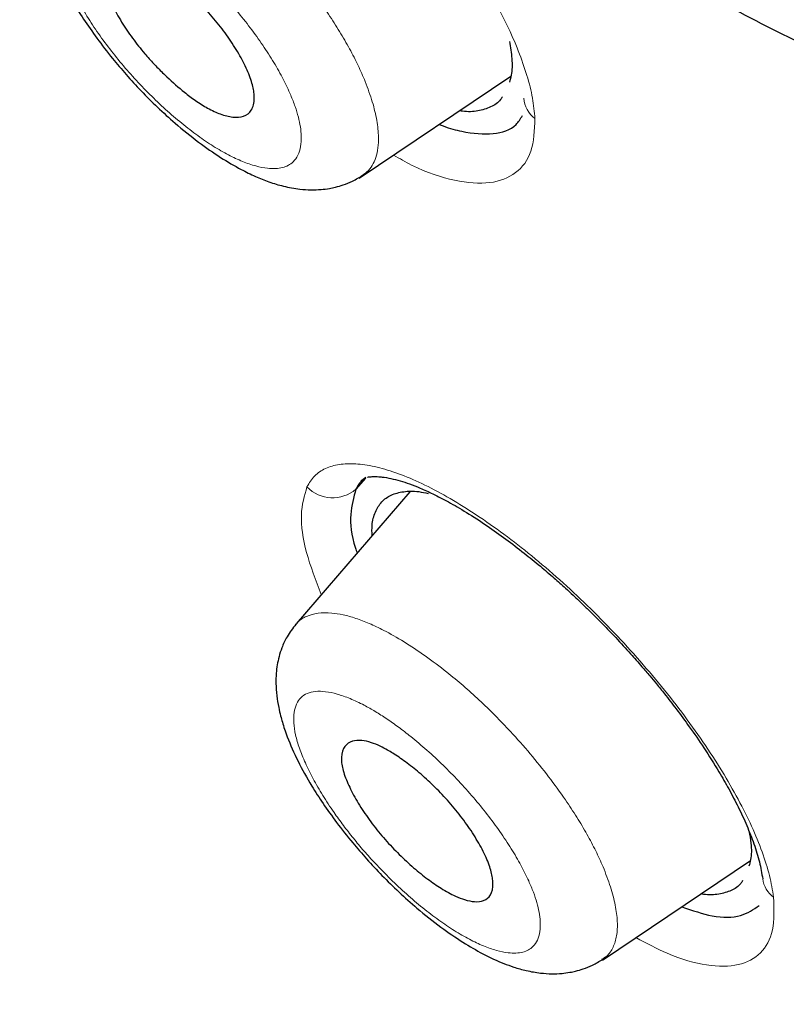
# Model space of a CAD drawing. Header units: millimetres. Extents: x 8 to 830, y 12 to 2106.
# Tile 40 of 624: x 695.58 to 702.16, y 681.16 to 689.61. Entities that reach past the tile are written whole.
import ezdxf

# ---------------------------------------------------------------- set-up
doc = ezdxf.new("R2010")
doc.units = ezdxf.units.MM

msp = doc.modelspace()

# ---------------------------------------------------------------- linework, layer by layer
at = {"color": 7, "linetype": 'Continuous', "lineweight": 30}
for p, q in [((698.4959, 688.2453), (699.7975, 689.1196)), ((699.6491, 688.8701), (699.6496, 688.8705)), ((699.6491, 688.8701), (699.6496, 688.8705)), ((698.549, 685.673), (698.4673, 685.5759)), ((698.549, 685.673), (698.4673, 685.5759)), ((698.5502, 685.6771), (698.4674, 685.5759)), ((698.5502, 685.6771), (698.4674, 685.5759)), ((698.9317, 685.5557), (697.955, 684.4229)), ((698.6773, 685.4523), (698.6771, 685.4521)), ((698.6773, 685.4523), (698.6771, 685.4521)), ((697.9542, 684.4162), (697.9576, 684.4207)), ((700.5822, 681.5371), (701.8521, 682.3902)), ((701.7126, 682.1473), (701.7132, 682.1477)), ((701.7126, 682.1473), (701.7132, 682.1477)), ((700.5813, 681.5459), (700.5778, 681.5436))]:
    msp.add_line(p, q, dxfattribs=at)
at = {"color": 8, "linetype": 'Continuous', "lineweight": 0}
for centre, radius, start, end in [((700.1479, 688.9482), 0.2394, 183.77271, 233.06313), ((698.269, 685.8096), 0.3065, 223.8913, 310.31233), ((702.1879, 682.2649), 0.2326, 187.7621, 234.03565)]:
    msp.add_arc(centre, radius, start, end, dxfattribs=at)
at = {"color": 7, "linetype": 'Continuous', "lineweight": 30}
for points, knots in [([(745.6599, 659.7933), (745.7639, 660.4796), (745.971, 661.8455), (745.98, 664.1258), (745.8389, 666.4996), (745.5597, 668.9586), (745.1404, 671.7371), (744.5555, 674.8491), (743.7973, 678.2941), (742.8545, 682.2019), (741.7327, 686.5673), (740.5114, 691.3672), (739.2245, 696.2193), (737.7859, 701.1838), (736.3915, 705.4414), (735.1132, 708.9437), (734.0374, 711.6404), (732.8126, 714.4143), (731.3975, 717.272), (729.843, 720.0437), (728.1565, 722.6963), (726.3759, 725.1861), (724.413, 727.609), (722.3375, 729.9162), (720.2078, 732.0995), (717.6947, 734.5056), (714.7967, 737.0844), (711.5248, 739.7829), (708.262, 742.3067), (705.0162, 744.6729), (701.7963, 746.8712), (698.6147, 748.9005), (695.4793, 750.7802), (692.3814, 752.5692), (689.2949, 754.3458), (686.2169, 756.0513), (683.165, 757.6255), (680.16, 759.0283), (677.2436, 760.2041), (675.2694, 760.9461), (674.312, 761.2105), (674.2598, 761.2249)], [0, 0, 0, 0, 0.023935, 0.047635, 0.071169, 0.094574, 0.117899, 0.148366, 0.178728, 0.20898, 0.250046, 0.291057, 0.332254, 0.37365, 0.415251, 0.436181, 0.457263, 0.478525, 0.500011, 0.521763, 0.540096, 0.558639, 0.577194, 0.595519, 0.613623, 0.631556, 0.658212, 0.684675, 0.711018, 0.737314, 0.763595, 0.789782, 0.815797, 0.841579, 0.86736, 0.893376, 0.919565, 0.94584, 0.972143, 0.998483, 1, 1, 1, 1]), ([(743.4505, 659.754), (743.5357, 660.3025), (743.7061, 661.3988), (743.7551, 663.2059), (743.6928, 665.0939), (743.5248, 667.0574), (743.2744, 669.0761), (742.8949, 671.5343), (742.3432, 674.4575), (741.591, 677.8597), (740.7139, 681.4723), (739.7295, 685.2806), (738.6958, 689.2597), (737.6334, 693.2598), (736.4927, 697.3125), (735.2271, 701.4414), (734.0303, 704.9604), (732.9641, 707.8318), (732.0936, 710.0191), (731.1363, 712.2439), (730.0742, 714.5079), (728.887, 716.8098), (727.6669, 718.9479), (726.4386, 720.9009), (725.2404, 722.6558), (723.9447, 724.3899), (722.4083, 726.2725), (720.6224, 728.271), (718.6032, 730.3572), (716.4017, 732.4826), (714.0289, 734.6313), (711.4941, 736.787), (708.9496, 738.8327), (706.4054, 740.7781), (703.6571, 742.7811), (700.7139, 744.8005), (697.5888, 746.8031), (694.4926, 748.6659), (691.4193, 750.443), (688.3562, 752.2036), (685.3141, 753.8825), (682.3117, 755.4237), (679.5638, 756.6922), (677.0726, 757.7153), (674.8289, 758.5333), (672.6504, 759.2116), (670.5503, 759.73), (668.6621, 760.0436), (666.9935, 760.153), (665.5467, 760.0678), (664.3606, 759.784), (663.4293, 759.3266), (662.7255, 758.7452), (662.156, 758.0114), (661.6637, 757.0508), (661.2864, 755.8354), (661.0496, 754.3558), (660.9586, 752.7571), (660.9862, 751.069), (661.1103, 749.3128), (661.3774, 746.9025), (661.8622, 743.7947), (662.6262, 739.9553), (663.5225, 736.0437), (664.5032, 732.0907), (665.5157, 728.1237), (666.4936, 724.364), (667.4813, 720.7781), (668.4936, 717.36), (669.6145, 713.8829), (670.7122, 710.7771), (671.7489, 708.0658), (672.6854, 705.7676), (673.7095, 703.4325), (674.8232, 701.0606), (675.6664, 699.4482), (676.0884, 698.6413)], [0, 0, 0, 0, 0.011709, 0.0234, 0.035079, 0.046745, 0.058401, 0.070053, 0.08835, 0.106637, 0.124908, 0.145647, 0.166375, 0.187119, 0.207887, 0.228673, 0.249479, 0.259892, 0.270315, 0.28075, 0.291198, 0.301658, 0.31213, 0.319994, 0.327864, 0.335737, 0.343609, 0.354092, 0.364563, 0.37502, 0.38755, 0.400066, 0.41258, 0.425091, 0.437599, 0.45323, 0.468841, 0.484431, 0.499999, 0.515569, 0.531166, 0.546782, 0.562408, 0.574915, 0.587424, 0.599934, 0.612454, 0.624987, 0.635443, 0.645912, 0.656393, 0.664263, 0.672136, 0.680006, 0.687871, 0.698343, 0.708803, 0.71925, 0.729685, 0.740108, 0.750521, 0.771326, 0.792113, 0.81288, 0.833624, 0.854353, 0.875091, 0.892532, 0.909986, 0.927451, 0.944927, 0.955919, 0.966921, 0.977933, 0.988958, 1, 1, 1, 1]), ([(743.4505, 659.754), (743.5357, 660.3025), (743.7061, 661.3988), (743.7551, 663.2059), (743.6928, 665.0939), (743.5248, 667.0574), (743.2744, 669.0761), (742.8949, 671.5343), (742.3432, 674.4575), (741.591, 677.8597), (740.7139, 681.4723), (739.7295, 685.2806), (738.6958, 689.2597), (737.6334, 693.2598), (736.4927, 697.3125), (735.2271, 701.4414), (734.0303, 704.9604), (732.9641, 707.8318), (732.0936, 710.0191), (731.1363, 712.2439), (730.0742, 714.5079), (728.887, 716.8098), (727.6669, 718.9479), (726.4386, 720.9009), (725.2404, 722.6558), (723.9447, 724.3899), (722.4083, 726.2725), (720.6224, 728.271), (718.6032, 730.3572), (716.4017, 732.4826), (714.0289, 734.6313), (711.4941, 736.787), (708.9496, 738.8327), (706.4054, 740.7781), (703.6571, 742.7811), (700.7139, 744.8005), (697.5888, 746.8031), (694.4926, 748.6659), (691.4193, 750.443), (688.3562, 752.2036), (685.3141, 753.8825), (682.3117, 755.4237), (679.5638, 756.6922), (677.0726, 757.7153), (674.8289, 758.5333), (672.6504, 759.2116), (670.5503, 759.73), (668.6621, 760.0436), (666.9935, 760.153), (665.5467, 760.0678), (664.3606, 759.784), (663.4293, 759.3266), (662.7255, 758.7452), (662.156, 758.0114), (661.6637, 757.0508), (661.2864, 755.8354), (661.0496, 754.3558), (660.9586, 752.7571), (660.9862, 751.069), (661.1103, 749.3128), (661.3774, 746.9025), (661.8622, 743.7947), (662.6262, 739.9553), (663.5225, 736.0437), (664.5032, 732.0907), (665.5157, 728.1237), (666.4936, 724.364), (667.4813, 720.7781), (668.4936, 717.36), (669.6145, 713.8829), (670.7122, 710.7771), (671.7489, 708.0658), (672.6854, 705.7676), (673.7095, 703.4325), (674.8232, 701.0606), (675.6664, 699.4482), (676.0884, 698.6413)], [0, 0, 0, 0, 0.011709, 0.0234, 0.035079, 0.046745, 0.058401, 0.070053, 0.08835, 0.106637, 0.124908, 0.145647, 0.166375, 0.187119, 0.207887, 0.228673, 0.249479, 0.259892, 0.270315, 0.28075, 0.291198, 0.301658, 0.31213, 0.319994, 0.327864, 0.335737, 0.343609, 0.354092, 0.364563, 0.37502, 0.38755, 0.400066, 0.41258, 0.425091, 0.437599, 0.45323, 0.468841, 0.484431, 0.499999, 0.515569, 0.531166, 0.546782, 0.562408, 0.574915, 0.587424, 0.599934, 0.612454, 0.624987, 0.635443, 0.645912, 0.656393, 0.664263, 0.672136, 0.680006, 0.687871, 0.698343, 0.708803, 0.71925, 0.729685, 0.740108, 0.750521, 0.771326, 0.792113, 0.81288, 0.833624, 0.854353, 0.875091, 0.892532, 0.909986, 0.927451, 0.944927, 0.955919, 0.966921, 0.977933, 0.988958, 1, 1, 1, 1]), ([(742.5709, 660.0244), (742.7021, 660.6562), (742.9643, 661.9194), (743.0369, 664.0652), (742.9519, 666.3262), (742.7161, 668.6941), (742.3341, 671.3844), (741.7822, 674.4092), (741.0535, 677.7734), (740.1319, 681.6145), (739.022, 685.93), (737.8077, 690.683), (736.538, 695.4762), (735.118, 700.3604), (733.7449, 704.5406), (732.4854, 707.9661), (731.4257, 710.5843), (730.2296, 713.2496), (728.8643, 715.9687), (727.38, 718.5805), (725.796, 721.0512), (724.1435, 723.3501), (722.3318, 725.5905), (720.4071, 727.7478), (718.4086, 729.8088), (716.0198, 732.1089), (713.2433, 734.5952), (710.0953, 737.2059), (706.949, 739.6557), (703.8052, 741.9571), (700.6734, 744.1059), (697.5646, 746.0957), (694.4837, 747.9446), (692.448, 749.1214), (691.4302, 749.7098)], [0, 0, 0, 0, 0.027961, 0.055896, 0.083926, 0.111994, 0.13998, 0.176562, 0.213145, 0.249758, 0.299733, 0.349715, 0.399667, 0.449587, 0.499558, 0.524633, 0.549704, 0.574672, 0.599627, 0.624766, 0.645672, 0.666497, 0.687479, 0.708392, 0.729201, 0.750078, 0.781476, 0.812638, 0.843742, 0.874921, 0.906237, 0.937548, 0.968776, 1, 1, 1, 1]), ([(694.363, 716.7368), (694.5546, 716.6263), (694.9267, 716.4116), (695.4718, 716.0956), (695.9867, 715.792), (696.4714, 715.4995), (696.9255, 715.2174), (697.341, 714.9511), (697.7235, 714.6992), (698.0829, 714.4566), (698.4365, 714.2124), (698.7879, 713.9642), (699.2391, 713.6383), (699.7889, 713.2287), (700.4362, 712.7284), (701.0791, 712.2132), (701.7204, 711.6801), (702.3605, 711.1275), (702.9436, 710.605), (703.469, 710.1158), (703.9384, 709.6622), (704.405, 709.1919), (704.8678, 708.703), (705.3237, 708.196), (705.7669, 707.6712), (706.1935, 707.1321), (706.5737, 706.6178), (706.9102, 706.1322), (707.2067, 705.6774), (707.4865, 705.2193), (707.748, 704.7624), (707.9859, 704.3182), (708.1977, 703.8966), (708.3828, 703.5054), (708.5442, 703.1448), (708.6851, 702.8138), (708.8228, 702.475), (708.9651, 702.1091), (709.1174, 701.6982), (709.2714, 701.26), (709.4262, 700.7953), (709.5951, 700.2596), (709.7704, 699.6681), (709.9471, 699.0352), (710.1157, 698.4026), (710.2795, 697.7677), (710.4438, 697.1204), (710.6125, 696.4642), (710.7874, 695.7914), (710.9403, 695.1914), (711.0672, 694.6728), (711.167, 694.2452), (711.2572, 693.8343), (711.3365, 693.4425), (711.3948, 693.1233), (711.4363, 692.8723), (711.464, 692.6905), (711.4865, 692.529), (711.503, 692.4004), (711.5148, 692.3013), (711.524, 692.2187), (711.5334, 692.128), (711.544, 692.0165), (711.5553, 691.8798), (711.5657, 691.7196), (711.5734, 691.5379), (711.5762, 691.3468), (711.5731, 691.159), (711.563, 690.9539), (711.543, 690.7398), (711.5106, 690.5243), (711.4731, 690.3464), (711.4342, 690.2019), (711.3966, 690.0852), (711.359, 689.9856), (711.3289, 689.9155), (711.3074, 689.8693), (711.2936, 689.8407), (711.277, 689.8075), (711.2549, 689.7656), (711.224, 689.7107), (711.183, 689.644), (711.1307, 689.5665), (711.0647, 689.4806), (711.014, 689.4189), (710.983, 689.3881), (710.9811, 689.3862)], [0, 0, 0, 0, 0.018671, 0.036263, 0.052784, 0.068245, 0.082656, 0.095993, 0.107583, 0.118732, 0.129781, 0.140734, 0.151592, 0.17191, 0.191955, 0.211849, 0.231807, 0.251854, 0.271919, 0.28691, 0.301991, 0.317237, 0.332685, 0.348369, 0.364176, 0.38011, 0.396176, 0.409151, 0.422261, 0.435501, 0.448749, 0.461874, 0.474235, 0.485771, 0.496498, 0.506419, 0.51555, 0.527214, 0.539836, 0.553423, 0.567983, 0.583524, 0.604333, 0.624875, 0.64514, 0.666532, 0.687803, 0.709683, 0.73222, 0.755398, 0.770459, 0.785263, 0.799588, 0.813436, 0.826813, 0.833972, 0.840854, 0.846877, 0.851973, 0.855328, 0.858123, 0.861396, 0.865807, 0.87114, 0.877541, 0.885011, 0.893308, 0.90135, 0.909001, 0.920226, 0.930472, 0.939741, 0.946874, 0.953266, 0.958899, 0.963783, 0.965527, 0.967151, 0.968921, 0.971609, 0.975262, 0.97988, 0.985465, 0.992014, 0.999528, 1, 1, 1, 1]), ([(694.363, 716.7368), (694.5546, 716.6263), (694.9267, 716.4116), (695.4718, 716.0956), (695.9867, 715.792), (696.4714, 715.4995), (696.9255, 715.2174), (697.341, 714.9511), (697.7235, 714.6992), (698.0829, 714.4566), (698.4365, 714.2124), (698.7879, 713.9642), (699.2391, 713.6383), (699.7889, 713.2287), (700.4362, 712.7284), (701.0791, 712.2132), (701.7204, 711.6801), (702.3605, 711.1275), (702.9436, 710.605), (703.469, 710.1158), (703.9384, 709.6622), (704.405, 709.1919), (704.8678, 708.703), (705.3237, 708.196), (705.7669, 707.6712), (706.1935, 707.1321), (706.5737, 706.6178), (706.9102, 706.1322), (707.2067, 705.6774), (707.4865, 705.2193), (707.748, 704.7624), (707.9859, 704.3182), (708.1977, 703.8966), (708.3828, 703.5054), (708.5442, 703.1448), (708.6851, 702.8138), (708.8228, 702.475), (708.9651, 702.1091), (709.1174, 701.6982), (709.2714, 701.26), (709.4262, 700.7953), (709.5951, 700.2596), (709.7704, 699.6681), (709.9471, 699.0352), (710.1157, 698.4026), (710.2795, 697.7677), (710.4438, 697.1204), (710.6125, 696.4642), (710.7874, 695.7914), (710.9403, 695.1914), (711.0672, 694.6728), (711.167, 694.2452), (711.2572, 693.8343), (711.3365, 693.4425), (711.3948, 693.1233), (711.4363, 692.8723), (711.464, 692.6905), (711.4865, 692.529), (711.503, 692.4004), (711.5148, 692.3013), (711.524, 692.2187), (711.5334, 692.128), (711.544, 692.0165), (711.5553, 691.8798), (711.5657, 691.7196), (711.5734, 691.5379), (711.5762, 691.3468), (711.5731, 691.159), (711.563, 690.9539), (711.543, 690.7398), (711.5106, 690.5243), (711.4731, 690.3464), (711.4342, 690.2019), (711.3966, 690.0852), (711.359, 689.9856), (711.3289, 689.9155), (711.3074, 689.8693), (711.2936, 689.8407), (711.277, 689.8075), (711.2549, 689.7656), (711.224, 689.7107), (711.183, 689.644), (711.1307, 689.5665), (711.0647, 689.4806), (711.014, 689.4189), (710.983, 689.3881), (710.9811, 689.3862)], [0, 0, 0, 0, 0.018671, 0.036263, 0.052784, 0.068245, 0.082656, 0.095993, 0.107583, 0.118732, 0.129781, 0.140734, 0.151592, 0.17191, 0.191955, 0.211849, 0.231807, 0.251854, 0.271919, 0.28691, 0.301991, 0.317237, 0.332685, 0.348369, 0.364176, 0.38011, 0.396176, 0.409151, 0.422261, 0.435501, 0.448749, 0.461874, 0.474235, 0.485771, 0.496498, 0.506419, 0.51555, 0.527214, 0.539836, 0.553423, 0.567983, 0.583524, 0.604333, 0.624875, 0.64514, 0.666532, 0.687803, 0.709683, 0.73222, 0.755398, 0.770459, 0.785263, 0.799588, 0.813436, 0.826813, 0.833972, 0.840854, 0.846877, 0.851973, 0.855328, 0.858123, 0.861396, 0.865807, 0.87114, 0.877541, 0.885011, 0.893308, 0.90135, 0.909001, 0.920226, 0.930472, 0.939741, 0.946874, 0.953266, 0.958899, 0.963783, 0.965527, 0.967151, 0.968921, 0.971609, 0.975262, 0.97988, 0.985465, 0.992014, 0.999528, 1, 1, 1, 1]), ([(693.6698, 715.8878), (693.9511, 715.726), (694.5502, 715.3813), (695.5161, 714.8183), (696.6055, 714.1475), (697.8192, 713.3387), (699.1345, 712.39), (700.5073, 711.3163), (701.6137, 710.3766), (702.4334, 709.6376), (702.9731, 709.1314), (703.5043, 708.6106), (704.0254, 708.0731), (704.6881, 707.3546), (705.515, 706.3508), (706.2719, 705.2432), (706.8612, 704.2395), (707.2941, 703.4067), (707.6915, 702.5348), (708.1025, 701.4971), (708.4871, 700.3734), (708.8271, 699.2385), (709.0876, 698.2722), (709.2912, 697.4647), (709.4523, 696.8082), (709.581, 696.2832), (709.7087, 695.7807), (709.8597, 695.1915), (710.0103, 694.5909), (710.1451, 694.026), (710.2546, 693.5406), (710.3629, 693.0184), (710.4639, 692.4635), (710.5497, 691.8806), (710.6293, 691.109), (710.6317, 690.2071), (710.4713, 689.4698), (710.2454, 689.0113), (710.0554, 688.7424), (709.8278, 688.5108), (709.5648, 688.3176), (709.0499, 688.0529), (708.1858, 687.8803), (706.9472, 687.9179), (705.691, 688.1279), (704.329, 688.5117), (702.8846, 689.0892), (701.4056, 689.8413), (700.4722, 690.3748), (700.0344, 690.6251)], [0, 0, 0, 0, 0.0198778, 0.0423399, 0.0673869, 0.0948431, 0.1246744, 0.1558472, 0.1871329, 0.1996469, 0.2121223, 0.2245832, 0.2370679, 0.2496293, 0.2735211, 0.3023776, 0.3187907, 0.336257, 0.3548137, 0.3745795, 0.4040152, 0.430122, 0.4527738, 0.4719541, 0.4876734, 0.4999351, 0.5098253, 0.5241193, 0.5428104, 0.5537989, 0.5658783, 0.5790467, 0.5933061, 0.6086679, 0.6251603, 0.6565141, 0.687831, 0.7003439, 0.7128948, 0.7254564, 0.7379991, 0.7504931, 0.7902166, 0.8274874, 0.8623801, 0.8948438, 0.9340446, 0.9690614, 1, 1, 1, 1]), ([(695.9159, 691.1627), (695.8947, 691.1358), (695.8556, 691.0864), (695.814, 691.0086), (695.7866, 690.9418), (695.7632, 690.8655), (695.745, 690.7716), (695.739, 690.6701), (695.7428, 690.5737), (695.7523, 690.4921), (695.7657, 690.4188), (695.7793, 690.3603), (695.7927, 690.3099), (695.8084, 690.2577), (695.8449, 690.1491), (695.9139, 689.9842), (696.0205, 689.7857), (696.1323, 689.6069), (696.247, 689.4423), (696.3703, 689.2825), (696.4981, 689.1313), (696.6267, 688.9912), (696.7673, 688.8506), (696.9324, 688.701), (697.1139, 688.5549), (697.3035, 688.4231), (697.466, 688.3277), (697.6039, 688.2602), (697.7238, 688.2119), (697.8513, 688.1733), (697.9716, 688.1512), (698.08, 688.1442), (698.1633, 688.1469), (698.2333, 688.1557), (698.2988, 688.1693), (698.3655, 688.189), (698.4464, 688.2214), (698.4993, 688.2539), (698.5282, 688.2717)], [0, 0, 0, 0, 0.023715, 0.043663, 0.059754, 0.072395, 0.097613, 0.126807, 0.147004, 0.168724, 0.18651, 0.199668, 0.211149, 0.224022, 0.238276, 0.291273, 0.342624, 0.377818, 0.415954, 0.45708, 0.489935, 0.524558, 0.561036, 0.599351, 0.649853, 0.69692, 0.740724, 0.771521, 0.8006, 0.831372, 0.866298, 0.889225, 0.910392, 0.92694, 0.938559, 0.95455, 0.975054, 1, 1, 1, 1]), ([(696.327, 689.8538), (696.3199, 689.8777), (696.3061, 689.9243), (696.2991, 689.9839), (696.3021, 690.0636), (696.3386, 690.1362), (696.4227, 690.1715), (696.5172, 690.1657), (696.6052, 690.1374), (696.6755, 690.1036), (696.7208, 690.0773), (696.7424, 690.0636), (696.7549, 690.0557), (696.7685, 690.0473), (696.7917, 690.0322), (696.8275, 690.008), (696.8918, 689.9613), (696.9874, 689.8837), (697.1046, 689.775), (697.2244, 689.6474), (697.336, 689.5091), (697.4342, 689.3655), (697.5147, 689.2226), (697.5615, 689.1118), (697.5843, 689.0329), (697.5939, 688.9803), (697.5988, 688.9044), (697.5796, 688.8241), (697.5129, 688.7706), (697.4184, 688.7634), (697.3111, 688.7906), (697.2012, 688.8415), (697.0962, 688.9067), (696.9788, 688.9947), (696.8839, 689.0786), (696.7959, 689.1635), (696.7316, 689.229), (696.6434, 689.3275), (696.5481, 689.4479), (696.4545, 689.5868), (696.3757, 689.7267), (696.3434, 689.811), (696.327, 689.8538)], [0, 0, 0, 0, 0.019972, 0.039009, 0.057374, 0.107125, 0.149349, 0.184204, 0.211487, 0.231453, 0.2438, 0.248169, 0.248695, 0.253593, 0.258528, 0.266368, 0.280581, 0.30626, 0.336357, 0.367093, 0.398831, 0.431358, 0.464683, 0.498969, 0.515265, 0.531239, 0.54694, 0.59135, 0.632235, 0.669849, 0.704017, 0.734598, 0.761903, 0.785626, 0.822862, 0.832169, 0.851743, 0.871811, 0.902374, 0.934025, 0.966479, 1, 1, 1, 1]), ([(699.7851, 689.4194), (699.7933, 689.3692), (699.8108, 689.2629), (699.808, 689.1473), (699.7901, 689.0897), (699.7842, 689.0706)], [0, 0, 0, 0, 0.3735272, 0.7923577, 1, 1, 1, 1]), ([(699.7851, 689.4194), (699.7933, 689.3692), (699.8108, 689.2629), (699.808, 689.1473), (699.7901, 689.0897), (699.7842, 689.0706)], [0, 0, 0, 0, 0.3735272, 0.7923577, 1, 1, 1, 1]), ([(699.7249, 688.9441), (699.7198, 688.9357), (699.696, 688.8961), (699.627, 688.8529), (699.5174, 688.8195), (699.425, 688.8117), (699.3656, 688.8225), (699.3575, 688.824)], [0, 0, 0, 0, 0.078454, 0.370728, 0.662341, 0.954034, 1, 1, 1, 1]), ([(699.7249, 688.9441), (699.7198, 688.9357), (699.696, 688.8961), (699.627, 688.8529), (699.5174, 688.8195), (699.425, 688.8117), (699.3656, 688.8225), (699.3575, 688.824)], [0, 0, 0, 0, 0.078454, 0.370728, 0.662341, 0.954034, 1, 1, 1, 1]), ([(699.1838, 688.7073), (699.1948, 688.7028), (699.2633, 688.6743), (699.4292, 688.6307), (699.6537, 688.6153), (699.8281, 688.6679), (699.88, 688.7549), (699.8967, 688.7829)], [0, 0, 0, 0, 0.031498, 0.195559, 0.522083, 0.846575, 1, 1, 1, 1]), ([(699.1838, 688.7073), (699.1948, 688.7028), (699.2633, 688.6743), (699.4292, 688.6307), (699.6537, 688.6153), (699.8281, 688.6679), (699.88, 688.7549), (699.8967, 688.7829)], [0, 0, 0, 0, 0.031498, 0.195559, 0.522083, 0.846575, 1, 1, 1, 1]), ([(698.5517, 685.6763), (698.5417, 685.6698), (698.5048, 685.6458), (698.4832, 685.6054), (698.4674, 685.5759)], [0, 0, 0, 0, 0.269469, 1, 1, 1, 1]), ([(698.5517, 685.6763), (698.5417, 685.6698), (698.5048, 685.6458), (698.4832, 685.6054), (698.4674, 685.5759)], [0, 0, 0, 0, 0.269469, 1, 1, 1, 1]), ([(698.5663, 685.6799), (698.569, 685.6804), (698.5734, 685.6812), (698.5862, 685.6832), (698.5997, 685.6846), (698.6168, 685.6856), (698.638, 685.6858), (698.6636, 685.6847), (698.7054, 685.6807), (698.7648, 685.6706), (698.8441, 685.6503), (698.928, 685.623), (699.022, 685.5863), (699.1325, 685.5361), (699.2651, 685.4674), (699.4207, 685.3768), (699.5862, 685.2694), (699.7525, 685.1514), (699.9049, 685.035), (700.0433, 684.9225), (700.1614, 684.8214), (700.2549, 684.738), (700.3256, 684.6729), (700.3794, 684.6224), (700.4344, 684.5698), (700.5029, 684.5029), (700.5932, 684.4121), (700.7037, 684.297), (700.8158, 684.1749), (700.9124, 684.065), (700.9858, 683.9789), (701.0502, 683.9013), (701.1263, 683.8071), (701.2216, 683.6845), (701.3362, 683.5291), (701.4609, 683.3477), (701.5734, 683.169), (701.6705, 682.9999), (701.7511, 682.8455), (701.8243, 682.6874), (701.8861, 682.5293), (701.9347, 682.3732), (701.9497, 682.281), (701.9575, 682.2335)], [0, 0, 0, 0, 0.013901, 0.022446, 0.031579, 0.041818, 0.053174, 0.065658, 0.078962, 0.108475, 0.135449, 0.159836, 0.184492, 0.212689, 0.244467, 0.279857, 0.318882, 0.352734, 0.385554, 0.414162, 0.43854, 0.458632, 0.472083, 0.482548, 0.49221, 0.506489, 0.525635, 0.54964, 0.577787, 0.599654, 0.61524, 0.628751, 0.64535, 0.670468, 0.700477, 0.736158, 0.777656, 0.80849, 0.841827, 0.877647, 0.91594, 0.956711, 1, 1, 1, 1]), ([(698.5663, 685.6799), (698.569, 685.6804), (698.5734, 685.6812), (698.5862, 685.6832), (698.5997, 685.6846), (698.6168, 685.6856), (698.638, 685.6858), (698.6636, 685.6847), (698.7054, 685.6807), (698.7648, 685.6706), (698.8441, 685.6503), (698.928, 685.623), (699.022, 685.5863), (699.1325, 685.5361), (699.2651, 685.4674), (699.4207, 685.3768), (699.5862, 685.2694), (699.7525, 685.1514), (699.9049, 685.035), (700.0433, 684.9225), (700.1614, 684.8214), (700.2549, 684.738), (700.3256, 684.6729), (700.3794, 684.6224), (700.4344, 684.5698), (700.5029, 684.5029), (700.5932, 684.4121), (700.7037, 684.297), (700.8158, 684.1749), (700.9124, 684.065), (700.9858, 683.9789), (701.0502, 683.9013), (701.1263, 683.8071), (701.2216, 683.6845), (701.3362, 683.5291), (701.4609, 683.3477), (701.5734, 683.169), (701.6705, 682.9999), (701.7511, 682.8455), (701.8243, 682.6874), (701.8861, 682.5293), (701.9347, 682.3732), (701.9497, 682.281), (701.9575, 682.2335)], [0, 0, 0, 0, 0.013901, 0.022446, 0.031579, 0.041818, 0.053174, 0.065658, 0.078962, 0.108475, 0.135449, 0.159836, 0.184492, 0.212689, 0.244467, 0.279857, 0.318882, 0.352734, 0.385554, 0.414162, 0.43854, 0.458632, 0.472083, 0.482548, 0.49221, 0.506489, 0.525635, 0.54964, 0.577787, 0.599654, 0.61524, 0.628751, 0.64535, 0.670468, 0.700477, 0.736158, 0.777656, 0.80849, 0.841827, 0.877647, 0.91594, 0.956711, 1, 1, 1, 1]), ([(698.4673, 685.5759), (698.4485, 685.5077), (698.4111, 685.3715), (698.4274, 685.1733), (698.4735, 685.0439), (698.4784, 685.03)], [0, 0, 0, 0, 0.472654, 0.943162, 1, 1, 1, 1]), ([(698.4673, 685.5759), (698.4485, 685.5077), (698.4111, 685.3715), (698.4274, 685.1733), (698.4735, 685.0439), (698.4784, 685.03)], [0, 0, 0, 0, 0.472654, 0.943162, 1, 1, 1, 1]), ([(698.6065, 685.1785), (698.6058, 685.2084), (698.6039, 685.2861), (698.6312, 685.3842), (698.6854, 685.4725), (698.7672, 685.5311), (698.8742, 685.5598), (698.9818, 685.5633), (699.0603, 685.5461), (699.0878, 685.54)], [0, 0, 0, 0, 0.102715, 0.267016, 0.428391, 0.589655, 0.751606, 0.91303, 1, 1, 1, 1]), ([(698.6065, 685.1785), (698.6058, 685.2084), (698.6039, 685.2861), (698.6312, 685.3842), (698.6854, 685.4725), (698.7672, 685.5311), (698.8742, 685.5598), (698.9818, 685.5633), (699.0603, 685.5461), (699.0878, 685.54)], [0, 0, 0, 0, 0.102715, 0.267016, 0.428391, 0.589655, 0.751606, 0.91303, 1, 1, 1, 1]), ([(697.9529, 684.418), (697.9262, 684.3833), (697.8784, 684.3213), (697.8338, 684.2242), (697.8074, 684.1416), (697.7921, 684.0686), (697.7829, 683.9916), (697.7806, 683.9042), (697.7874, 683.8072), (697.8026, 683.7135), (697.8203, 683.6372), (697.8371, 683.5765), (697.856, 683.5169), (697.8956, 683.4066), (697.967, 683.2446), (698.074, 683.0525), (698.1871, 682.8767), (698.304, 682.713), (698.4301, 682.5532), (698.5612, 682.4011), (698.6934, 682.2596), (698.8382, 682.1174), (699.0077, 681.9662), (699.192, 681.8201), (699.3807, 681.6907), (699.531, 681.6033), (699.6475, 681.5455), (699.736, 681.5073), (699.8281, 681.4738), (699.9344, 681.4439), (700.0435, 681.4248), (700.1454, 681.4181), (700.2275, 681.421), (700.296, 681.4296), (700.36, 681.4431), (700.4245, 681.4621), (700.5042, 681.4939), (700.556, 681.5257), (700.5846, 681.5433)], [0, 0, 0, 0, 0.03006, 0.053869, 0.071637, 0.088348, 0.10575, 0.127054, 0.15343, 0.178117, 0.19549, 0.209098, 0.224006, 0.240255, 0.291573, 0.342204, 0.377388, 0.415742, 0.457316, 0.490659, 0.525905, 0.563152, 0.602358, 0.653696, 0.700676, 0.743426, 0.76709, 0.789282, 0.810826, 0.837204, 0.867162, 0.891076, 0.912515, 0.928404, 0.939233, 0.954699, 0.974971, 1, 1, 1, 1]), ([(698.3732, 683.1162), (698.3665, 683.1368), (698.3534, 683.1771), (698.3443, 683.2298), (698.3412, 683.3028), (698.3647, 683.3744), (698.4299, 683.4184), (698.5107, 683.4249), (698.5938, 683.4067), (698.6699, 683.3759), (698.7322, 683.343), (698.7861, 683.3106), (698.838, 683.2771), (698.8943, 683.2373), (698.9524, 683.1929), (699.0325, 683.1271), (699.1348, 683.034), (699.2557, 682.9083), (699.3698, 682.771), (699.4713, 682.6275), (699.5556, 682.484), (699.6054, 682.3725), (699.6299, 682.2935), (699.6406, 682.2414), (699.6467, 682.168), (699.6302, 682.0922), (699.5714, 682.0425), (699.4922, 682.0335), (699.4076, 682.0508), (699.3122, 682.088), (699.224, 682.1368), (699.1422, 682.1897), (699.0836, 682.2316), (699.0234, 682.2782), (698.9416, 682.3465), (698.8378, 682.4424), (698.7173, 682.57), (698.6051, 682.7075), (698.507, 682.8485), (698.4247, 682.9893), (698.3905, 683.0735), (698.3732, 683.1162)], [0, 0, 0, 0, 0.0174759, 0.034224, 0.0504585, 0.0953132, 0.1347, 0.1686068, 0.196818, 0.2196994, 0.2370038, 0.2487266, 0.2623856, 0.2764173, 0.2906401, 0.3050783, 0.3348651, 0.3654847, 0.3973252, 0.4301341, 0.463973, 0.4989671, 0.5156039, 0.531762, 0.5474801, 0.5909824, 0.6295271, 0.6633614, 0.69218, 0.7162106, 0.7493278, 0.7637873, 0.7783236, 0.7930138, 0.8079854, 0.8382249, 0.8692487, 0.9007492, 0.9331395, 0.9661296, 1, 1, 1, 1]), ([(701.8391, 682.6445), (701.8457, 682.6085), (701.8624, 682.5176), (701.8615, 682.4165), (701.8453, 682.3603), (701.84, 682.3417)], [0, 0, 0, 0, 0.304307, 0.769958, 1, 1, 1, 1]), ([(701.8391, 682.6445), (701.8457, 682.6085), (701.8624, 682.5176), (701.8615, 682.4165), (701.8453, 682.3603), (701.84, 682.3417)], [0, 0, 0, 0, 0.304307, 0.769958, 1, 1, 1, 1]), ([(701.7846, 682.2184), (701.7798, 682.2102), (701.7572, 682.1716), (701.6903, 682.1301), (701.5831, 682.0988), (701.493, 682.0922), (701.4348, 682.1035), (701.4274, 682.1049)], [0, 0, 0, 0, 0.079106, 0.372183, 0.664613, 0.957159, 1, 1, 1, 1]), ([(701.7846, 682.2184), (701.7798, 682.2102), (701.7572, 682.1716), (701.6903, 682.1301), (701.5831, 682.0988), (701.493, 682.0922), (701.4348, 682.1035), (701.4274, 682.1049)], [0, 0, 0, 0, 0.079106, 0.372183, 0.664613, 0.957159, 1, 1, 1, 1]), ([(701.2625, 681.9942), (701.3531, 681.9635), (701.5481, 681.8973), (701.7773, 681.9012), (701.8783, 681.9714), (701.9275, 682.0056)], [0, 0, 0, 0, 0.3076507, 0.662697, 1, 1, 1, 1]), ([(701.2625, 681.9942), (701.3531, 681.9635), (701.5481, 681.8973), (701.7773, 681.9012), (701.8783, 681.9714), (701.9275, 682.0056)], [0, 0, 0, 0, 0.3076507, 0.662697, 1, 1, 1, 1])]:
    msp.add_open_spline(points, degree=3, knots=knots, dxfattribs=at)
at = {"color": 8, "linetype": 'Continuous', "lineweight": 0}
for points, knots in [([(691.4261, 750.0186), (692.7886, 749.2303), (695.5068, 747.6579), (699.6216, 745.1164), (703.4225, 742.5362), (706.9014, 739.9906), (710.0578, 737.5336), (713.2296, 734.9031), (716.0352, 732.3907), (718.4504, 730.065), (720.4749, 727.9784), (722.4268, 725.7971), (724.2591, 723.53), (725.9406, 721.2079), (727.5576, 718.7107), (729.0709, 716.07), (730.4642, 713.3193), (731.6864, 710.6205), (732.7681, 707.9727), (734.0488, 704.5198), (735.4419, 700.3126), (736.8794, 695.3997), (738.1618, 690.5789), (739.3853, 685.7972), (740.5812, 681.1365), (741.6382, 676.6579), (742.4981, 672.4081), (743.0282, 668.889), (743.2943, 666.0605), (743.3672, 663.8698), (743.2926, 661.7792), (743.0418, 660.5399), (742.9159, 659.9178)], [0, 0, 0, 0, 0.041621, 0.083027, 0.124254, 0.155187, 0.186259, 0.217684, 0.249258, 0.270278, 0.291311, 0.312423, 0.333508, 0.354515, 0.375614, 0.400882, 0.426039, 0.451271, 0.476543, 0.501735, 0.551843, 0.601883, 0.651941, 0.702019, 0.752119, 0.798831, 0.845298, 0.891449, 0.918531, 0.94558, 0.97268, 1, 1, 1, 1]), ([(691.5937, 749.4982), (692.9381, 748.7192), (695.6249, 747.1624), (699.7085, 744.6513), (703.4977, 742.0961), (706.9741, 739.5603), (710.1199, 737.1199), (713.2615, 734.5229), (716.0314, 732.0518), (718.4187, 729.7611), (720.4209, 727.7008), (722.3453, 725.5505), (724.1527, 723.3074), (725.7994, 720.9979), (727.3752, 718.5136), (728.8433, 715.8926), (730.1888, 713.1681), (731.363, 710.5034), (732.3986, 707.8997), (733.6718, 704.3773), (735.086, 699.9868), (736.5608, 694.7916), (737.8821, 689.6968), (739.1799, 684.6387), (740.4538, 679.6145), (741.5636, 674.6911), (742.2852, 670.5966), (742.6767, 667.3031), (742.8127, 664.7674), (742.766, 662.3528), (742.4649, 660.947), (742.3136, 660.2408)], [0, 0, 0, 0, 0.041423, 0.082782, 0.124134, 0.155297, 0.186603, 0.217844, 0.249056, 0.270029, 0.291034, 0.311941, 0.332858, 0.353998, 0.375089, 0.400281, 0.425487, 0.450587, 0.47556, 0.500487, 0.55394, 0.60745, 0.660879, 0.714259, 0.767673, 0.821184, 0.87479, 0.906052, 0.937244, 0.968478, 1, 1, 1, 1]), ([(691.5937, 749.4982), (692.9381, 748.7192), (695.6249, 747.1624), (699.7085, 744.6513), (703.4977, 742.0961), (706.9741, 739.5603), (710.1199, 737.1199), (713.2615, 734.5229), (716.0314, 732.0518), (718.4187, 729.7611), (720.4209, 727.7008), (722.3453, 725.5505), (724.1527, 723.3074), (725.7994, 720.9979), (727.3752, 718.5136), (728.8433, 715.8926), (730.1888, 713.1681), (731.363, 710.5034), (732.3986, 707.8997), (733.6718, 704.3773), (735.086, 699.9868), (736.5608, 694.7916), (737.8821, 689.6968), (739.1799, 684.6387), (740.4538, 679.6145), (741.5636, 674.6911), (742.2852, 670.5966), (742.6767, 667.3031), (742.8127, 664.7674), (742.766, 662.3528), (742.4649, 660.947), (742.3136, 660.2408)], [0, 0, 0, 0, 0.041423, 0.082782, 0.124134, 0.155297, 0.186603, 0.217844, 0.249056, 0.270029, 0.291034, 0.311941, 0.332858, 0.353998, 0.375089, 0.400281, 0.425487, 0.450587, 0.47556, 0.500487, 0.55394, 0.60745, 0.660879, 0.714259, 0.767673, 0.821184, 0.87479, 0.906052, 0.937244, 0.968478, 1, 1, 1, 1]), ([(741.95, 660.218), (742.0765, 660.7754), (742.3286, 661.886), (742.4364, 663.758), (742.4098, 665.721), (742.2533, 667.7769), (741.9363, 670.3785), (741.4026, 673.56), (740.6068, 677.3443), (739.6853, 681.2067), (738.6862, 685.1197), (737.6774, 689.0518), (736.6582, 693.004), (735.5669, 697.0059), (734.3596, 701.0782), (733.2185, 704.5459), (732.2013, 707.3694), (731.3645, 709.5194), (730.4375, 711.7095), (729.4057, 713.9406), (728.2479, 716.2082), (727.0542, 718.3121), (725.8503, 720.2342), (724.6728, 721.9593), (723.4035, 723.6578), (721.9036, 725.4947), (720.1561, 727.4483), (718.17, 729.4932), (716.0004, 731.5766), (713.6639, 733.681), (711.1686, 735.7925), (708.6609, 737.8004), (706.1542, 739.7117), (703.454, 741.6696), (700.5674, 743.6402), (697.5007, 745.5944), (694.458, 747.418), (692.4456, 748.5844), (691.4383, 749.1683)], [0, 0, 0, 0, 0.025187, 0.050179, 0.075123, 0.100094, 0.125136, 0.166903, 0.208626, 0.250313, 0.291969, 0.333625, 0.37529, 0.416998, 0.458703, 0.500331, 0.521117, 0.541911, 0.562756, 0.58369, 0.604635, 0.625533, 0.64124, 0.657021, 0.672697, 0.688253, 0.709036, 0.729951, 0.750861, 0.775791, 0.800731, 0.825772, 0.850789, 0.87571, 0.906738, 0.93776, 0.968848, 1, 1, 1, 1]), ([(741.95, 660.218), (742.0765, 660.7754), (742.3286, 661.886), (742.4364, 663.758), (742.4098, 665.721), (742.2533, 667.7769), (741.9363, 670.3785), (741.4026, 673.56), (740.6068, 677.3443), (739.6853, 681.2067), (738.6862, 685.1197), (737.6774, 689.0518), (736.6582, 693.004), (735.5669, 697.0059), (734.3596, 701.0782), (733.2185, 704.5459), (732.2013, 707.3694), (731.3645, 709.5194), (730.4375, 711.7095), (729.4057, 713.9406), (728.2479, 716.2082), (727.0542, 718.3121), (725.8503, 720.2342), (724.6728, 721.9593), (723.4035, 723.6578), (721.9036, 725.4947), (720.1561, 727.4483), (718.17, 729.4932), (716.0004, 731.5766), (713.6639, 733.681), (711.1686, 735.7925), (708.6609, 737.8004), (706.1542, 739.7117), (703.454, 741.6696), (700.5674, 743.6402), (697.5007, 745.5944), (694.458, 747.418), (692.4456, 748.5844), (691.4383, 749.1683)], [0, 0, 0, 0, 0.025187, 0.050179, 0.075123, 0.100094, 0.125136, 0.166903, 0.208626, 0.250313, 0.291969, 0.333625, 0.37529, 0.416998, 0.458703, 0.500331, 0.521117, 0.541911, 0.562756, 0.58369, 0.604635, 0.625533, 0.64124, 0.657021, 0.672697, 0.688253, 0.709036, 0.729951, 0.750861, 0.775791, 0.800731, 0.825772, 0.850789, 0.87571, 0.906738, 0.93776, 0.968848, 1, 1, 1, 1]), ([(694.3047, 716.8323), (694.6656, 716.6243), (695.3879, 716.2082), (696.4874, 715.5563), (697.6002, 714.8471), (698.7212, 714.0762), (699.7826, 713.2928), (700.7823, 712.5111), (701.7201, 711.7379), (702.6532, 710.9258), (703.5751, 710.0772), (704.4747, 709.1853), (705.3397, 708.2495), (706.1483, 707.2703), (706.8855, 706.2619), (707.5376, 705.2419), (708.0986, 704.2278), (708.5751, 703.2317), (709.0053, 702.1925), (709.3968, 701.1126), (709.7508, 699.9975), (710.0596, 698.9073), (710.3398, 697.8361), (710.6069, 696.7782), (710.8819, 695.7245), (711.1467, 694.6831), (711.3818, 693.663), (711.567, 692.6742), (711.6779, 691.7782), (711.7034, 690.9836), (711.6422, 690.297), (711.4816, 689.687), (711.2045, 689.1769), (710.8208, 688.7689), (710.3302, 688.4766), (709.8599, 688.3128), (709.5382, 688.2729), (709.4345, 688.26)], [0, 0, 0, 0, 0.031955, 0.0639388, 0.0959351, 0.1277601, 0.1594607, 0.1858965, 0.2124283, 0.239108, 0.2657098, 0.2922265, 0.3188757, 0.3454902, 0.3720867, 0.398862, 0.4254792, 0.4519862, 0.4786108, 0.5105892, 0.5425686, 0.5745944, 0.6066512, 0.6386838, 0.6706882, 0.7026669, 0.7346086, 0.7665475, 0.7985899, 0.8255096, 0.8524981, 0.8794067, 0.9063461, 0.9333379, 0.9602565, 0.9871912, 1, 1, 1, 1]), ([(694.3047, 716.8323), (694.6656, 716.6243), (695.3879, 716.2082), (696.4874, 715.5563), (697.6002, 714.8471), (698.7212, 714.0762), (699.7826, 713.2928), (700.7823, 712.5111), (701.7201, 711.7379), (702.6532, 710.9258), (703.5751, 710.0772), (704.4747, 709.1853), (705.3397, 708.2495), (706.1483, 707.2703), (706.8855, 706.2619), (707.5376, 705.2419), (708.0986, 704.2278), (708.5751, 703.2317), (709.0053, 702.1925), (709.3968, 701.1126), (709.7508, 699.9975), (710.0596, 698.9073), (710.3398, 697.8361), (710.6069, 696.7782), (710.8819, 695.7245), (711.1467, 694.6831), (711.3818, 693.663), (711.567, 692.6742), (711.6779, 691.7782), (711.7034, 690.9836), (711.6422, 690.297), (711.4816, 689.687), (711.2045, 689.1769), (710.8208, 688.7689), (710.3302, 688.4766), (709.8599, 688.3128), (709.5382, 688.2729), (709.4345, 688.26)], [0, 0, 0, 0, 0.031955, 0.0639388, 0.0959351, 0.1277601, 0.1594607, 0.1858965, 0.2124283, 0.239108, 0.2657098, 0.2922265, 0.3188757, 0.3454902, 0.3720867, 0.398862, 0.4254792, 0.4519862, 0.4786108, 0.5105892, 0.5425686, 0.5745944, 0.6066512, 0.6386838, 0.6706882, 0.7026669, 0.7346086, 0.7665475, 0.7985899, 0.8255096, 0.8524981, 0.8794067, 0.9063461, 0.9333379, 0.9602565, 0.9871912, 1, 1, 1, 1]), ([(696.09, 692.4533), (696.1196, 692.4766), (696.1787, 692.5232), (696.298, 692.5572), (696.437, 692.565), (696.5963, 692.5445), (696.7736, 692.4966), (696.9667, 692.4219), (697.1734, 692.3203), (697.3905, 692.1932), (697.615, 692.0429), (697.8443, 691.8714), (698.0759, 691.6807), (698.3069, 691.473), (698.5337, 691.251), (698.7528, 691.0179), (698.9615, 690.7772), (699.1576, 690.5314), (699.3387, 690.2833), (699.5023, 690.0361), (699.6457, 689.7935), (699.767, 689.5589), (699.8651, 689.3351), (699.9384, 689.1249), (699.9881, 688.9287), (699.9988, 688.8143), (700.0041, 688.7569)], [0, 0, 0, 0, 0.041717, 0.083316, 0.124893, 0.166514, 0.208233, 0.250104, 0.291929, 0.333567, 0.37513, 0.416704, 0.458359, 0.500167, 0.541961, 0.583602, 0.625177, 0.666751, 0.708383, 0.750139, 0.791872, 0.833449, 0.874963, 0.916498, 0.958141, 1, 1, 1, 1]), ([(696.09, 692.4533), (696.1196, 692.4766), (696.1787, 692.5232), (696.298, 692.5572), (696.437, 692.565), (696.5963, 692.5445), (696.7736, 692.4966), (696.9667, 692.4219), (697.1734, 692.3203), (697.3905, 692.1932), (697.615, 692.0429), (697.8443, 691.8714), (698.0759, 691.6807), (698.3069, 691.473), (698.5337, 691.251), (698.7528, 691.0179), (698.9615, 690.7772), (699.1576, 690.5314), (699.3387, 690.2833), (699.5023, 690.0361), (699.6457, 689.7935), (699.767, 689.5589), (699.8651, 689.3351), (699.9384, 689.1249), (699.9881, 688.9287), (699.9988, 688.8143), (700.0041, 688.7569)], [0, 0, 0, 0, 0.041717, 0.083316, 0.124893, 0.166514, 0.208233, 0.250104, 0.291929, 0.333567, 0.37513, 0.416704, 0.458359, 0.500167, 0.541961, 0.583602, 0.625177, 0.666751, 0.708383, 0.750139, 0.791872, 0.833449, 0.874963, 0.916498, 0.958141, 1, 1, 1, 1]), ([(695.9173, 691.1608), (695.9229, 691.1681), (695.9478, 691.2009), (696.0116, 691.2379), (696.1112, 691.2662), (696.2206, 691.2678), (696.332, 691.251), (696.4408, 691.2214), (696.558, 691.1768), (696.6964, 691.111), (696.8571, 691.0195), (697.0392, 690.8984), (697.2094, 690.7698), (697.3641, 690.6406), (697.5018, 690.5159), (697.6368, 690.3834), (697.7827, 690.2289), (697.9365, 690.0517), (698.0929, 689.8529), (698.2235, 689.6687), (698.3302, 689.5022), (698.4154, 689.3547), (698.4895, 689.2107), (698.5282, 689.1195), (698.5475, 689.0739)], [0, 0, 0, 0, 0.015836, 0.070591, 0.125327, 0.179939, 0.220766, 0.261436, 0.302117, 0.343014, 0.3978, 0.452741, 0.50763, 0.548659, 0.589503, 0.630276, 0.671153, 0.725808, 0.780605, 0.835463, 0.876618, 0.91777, 0.958899, 1, 1, 1, 1]), ([(697.9088, 688.9577), (697.8883, 689.0029), (697.8473, 689.0932), (697.7656, 689.2378), (697.671, 689.3858), (697.5642, 689.5351), (697.4468, 689.6825), (697.3211, 689.8257), (697.1885, 689.963), (697.0518, 690.0918), (696.9243, 690.2009), (696.809, 690.2909), (696.7068, 690.3637), (696.6077, 690.427), (696.5014, 690.4868), (696.39, 690.5386), (696.2778, 690.5774), (696.1761, 690.5979), (696.0874, 690.5997), (696.0137, 690.5817), (695.957, 690.5437), (695.9169, 690.4875), (695.8941, 690.4136), (695.8891, 690.3234), (695.9013, 690.2191), (695.9318, 690.1015), (695.9799, 689.9729), (696.0448, 689.835), (696.1251, 689.6907), (696.2194, 689.5419), (696.3255, 689.3924), (696.4422, 689.2442), (696.5674, 689.1006), (696.6989, 688.9632), (696.8351, 688.8338), (696.9734, 688.715), (697.1113, 688.6084), (697.246, 688.5172), (697.375, 688.4429), (697.4971, 688.386), (697.6097, 688.3475), (697.7035, 688.329), (697.7793, 688.326), (697.8393, 688.3343), (697.8901, 688.3539), (697.9359, 688.3878), (697.9729, 688.4404), (697.9961, 688.5147), (698.0014, 688.5977), (697.9935, 688.6835), (697.9758, 688.7684), (697.9486, 688.8594), (697.9221, 688.9249), (697.9088, 688.9577)], [0, 0, 0, 0, 0.020842, 0.041615, 0.062672, 0.083603, 0.104295, 0.125122, 0.145827, 0.166766, 0.187589, 0.203429, 0.219007, 0.23448, 0.250006, 0.270769, 0.291703, 0.312493, 0.333563, 0.354263, 0.374967, 0.395791, 0.416508, 0.437465, 0.458415, 0.479115, 0.499938, 0.520728, 0.541699, 0.562558, 0.583598, 0.604295, 0.625026, 0.645822, 0.666534, 0.687514, 0.708431, 0.729115, 0.749941, 0.770626, 0.791572, 0.812389, 0.828237, 0.843817, 0.859286, 0.874805, 0.895569, 0.916497, 0.937289, 0.953201, 0.968851, 0.984397, 1, 1, 1, 1]), ([(698.5475, 689.0739), (698.5695, 689.0151), (698.6134, 688.8976), (698.6504, 688.7387), (698.6644, 688.6077), (698.6595, 688.5031), (698.642, 688.4206), (698.6096, 688.3524), (698.5718, 688.3017), (698.538, 688.2819), (698.525, 688.2743)], [0, 0, 0, 0, 0.1553931, 0.3106481, 0.4654901, 0.5812056, 0.6964409, 0.8116549, 0.927427, 1, 1, 1, 1]), ([(700.0041, 688.7569), (699.9994, 688.6574), (699.9899, 688.4591), (699.8503, 688.2775), (699.6296, 688.1887), (699.3238, 688.2138), (699.0352, 688.3033), (698.8429, 688.4135), (698.7908, 688.4434)], [0, 0, 0, 0, 0.186685, 0.372337, 0.557877, 0.744216, 0.930761, 1, 1, 1, 1]), ([(700.0041, 688.7569), (699.9994, 688.6574), (699.9899, 688.4591), (699.8503, 688.2775), (699.6296, 688.1887), (699.3238, 688.2138), (699.0352, 688.3033), (698.8429, 688.4135), (698.7908, 688.4434)], [0, 0, 0, 0, 0.186685, 0.372337, 0.557877, 0.744216, 0.930761, 1, 1, 1, 1]), ([(698.0482, 685.5971), (698.0682, 685.6303), (698.1083, 685.6965), (698.2033, 685.7588), (698.3212, 685.7939), (698.4626, 685.7993), (698.6251, 685.7757), (698.8068, 685.7233), (699.006, 685.6416), (699.2198, 685.5318), (699.4449, 685.3962), (699.6781, 685.2368), (699.9166, 685.0557), (700.1568, 684.8549), (700.3952, 684.6371), (700.6283, 684.4058), (700.853, 684.1643), (701.0666, 683.9156), (701.2661, 683.6627), (701.4485, 683.4091), (701.6106, 683.1588), (701.7503, 682.9156), (701.8662, 682.6825), (701.9562, 682.4628), (702.0218, 682.2573), (702.0415, 682.1369), (702.0513, 682.0767)], [0, 0, 0, 0, 0.04178, 0.08346, 0.125105, 0.166739, 0.208366, 0.249994, 0.291613, 0.33324, 0.374898, 0.41658, 0.458278, 0.500003, 0.541693, 0.583314, 0.624921, 0.666549, 0.708233, 0.750033, 0.791822, 0.833474, 0.875056, 0.916624, 0.958242, 1, 1, 1, 1]), ([(698.0482, 685.5971), (698.0682, 685.6303), (698.1083, 685.6965), (698.2033, 685.7588), (698.3212, 685.7939), (698.4626, 685.7993), (698.6251, 685.7757), (698.8068, 685.7233), (699.006, 685.6416), (699.2198, 685.5318), (699.4449, 685.3962), (699.6781, 685.2368), (699.9166, 685.0557), (700.1568, 684.8549), (700.3952, 684.6371), (700.6283, 684.4058), (700.853, 684.1643), (701.0666, 683.9156), (701.2661, 683.6627), (701.4485, 683.4091), (701.6106, 683.1588), (701.7503, 682.9156), (701.8662, 682.6825), (701.9562, 682.4628), (702.0218, 682.2573), (702.0415, 682.1369), (702.0513, 682.0767)], [0, 0, 0, 0, 0.04178, 0.08346, 0.125105, 0.166739, 0.208366, 0.249994, 0.291613, 0.33324, 0.374898, 0.41658, 0.458278, 0.500003, 0.541693, 0.583314, 0.624921, 0.666549, 0.708233, 0.750033, 0.791822, 0.833474, 0.875056, 0.916624, 0.958242, 1, 1, 1, 1]), ([(698.1703, 684.6726), (698.1233, 684.7962), (698.0259, 685.0519), (697.9818, 685.3711), (698.026, 685.5217), (698.0482, 685.5971)], [0, 0, 0, 0, 0.318441, 0.659037, 1, 1, 1, 1]), ([(698.1703, 684.6726), (698.1233, 684.7962), (698.0259, 685.0519), (697.9818, 685.3711), (698.026, 685.5217), (698.0482, 685.5971)], [0, 0, 0, 0, 0.318441, 0.659037, 1, 1, 1, 1]), ([(697.9576, 684.4207), (697.961, 684.4252), (697.983, 684.4547), (698.0426, 684.4888), (698.1397, 684.5167), (698.2475, 684.518), (698.3575, 684.501), (698.4653, 684.4714), (698.5816, 684.427), (698.7193, 684.3615), (698.8797, 684.2703), (699.0618, 684.1496), (699.2324, 684.0215), (699.3878, 683.893), (699.5263, 683.7689), (699.6623, 683.6371), (699.8094, 683.4836), (699.9647, 683.3076), (700.1231, 683.1102), (700.2558, 682.9273), (700.3644, 682.7621), (700.4515, 682.6158), (700.5276, 682.4731), (700.5677, 682.3827), (700.5877, 682.3375)], [0, 0, 0, 0, 0.01005, 0.065106, 0.120149, 0.175082, 0.21616, 0.257091, 0.298005, 0.339135, 0.394241, 0.449518, 0.504757, 0.546055, 0.587167, 0.628182, 0.669293, 0.724259, 0.779372, 0.834547, 0.87594, 0.917324, 0.958682, 1, 1, 1, 1]), ([(710.3277, 663.8304), (709.7356, 664.1766), (708.5518, 664.8686), (706.81, 665.9497), (705.0904, 667.0713), (703.3929, 668.2435), (701.7137, 669.4733), (700.1704, 670.6753), (698.759, 671.8313), (697.4745, 672.9287), (696.1988, 674.0633), (694.9309, 675.2348), (693.6702, 676.443), (692.5142, 677.5898), (691.46, 678.6666), (690.5042, 679.6673), (689.5463, 680.6947), (688.5851, 681.7498), (687.6903, 682.7564), (687.0541, 683.4823), (686.7403, 683.849), (686.6789, 683.9208)], [0, 0, 0, 0, 0.070081, 0.140099, 0.210067, 0.280007, 0.349958, 0.419967, 0.474994, 0.529999, 0.584953, 0.639833, 0.694621, 0.749311, 0.79104, 0.832802, 0.874644, 0.916629, 0.958795, 0.991938, 1, 1, 1, 1]), ([(699.9504, 682.2156), (699.929, 682.2602), (699.8863, 682.3494), (699.8022, 682.4923), (699.7053, 682.6386), (699.5964, 682.7862), (699.4772, 682.9323), (699.3499, 683.0741), (699.2159, 683.2103), (699.0783, 683.3381), (698.9501, 683.4465), (698.8346, 683.5359), (698.7323, 683.6083), (698.6334, 683.6714), (698.5275, 683.731), (698.4169, 683.7828), (698.3058, 683.8218), (698.2057, 683.8428), (698.1189, 683.8451), (698.0473, 683.8279), (697.9929, 683.7909), (697.9553, 683.7359), (697.9351, 683.6634), (697.9328, 683.5747), (697.9477, 683.472), (697.981, 683.3561), (698.0317, 683.2293), (698.0992, 683.0931), (698.1819, 682.9505), (698.2705, 682.8156), (698.3595, 682.6922), (698.4456, 682.5817), (698.5367, 682.473), (698.6429, 682.3551), (698.7647, 682.23), (698.9019, 682.1016), (699.0408, 681.9836), (699.1789, 681.8776), (699.3135, 681.7868), (699.4421, 681.7127), (699.5633, 681.6559), (699.6748, 681.6172), (699.7672, 681.5983), (699.8416, 681.5948), (699.9001, 681.6027), (699.9492, 681.6216), (699.9932, 681.6547), (700.0279, 681.7062), (700.0485, 681.7791), (700.0514, 681.8608), (700.0412, 681.9451), (700.0215, 682.0288), (699.9922, 682.1186), (699.9644, 682.1832), (699.9504, 682.2156)], [0, 0, 0, 0, 0.020841, 0.041615, 0.062675, 0.083603, 0.104294, 0.125123, 0.145822, 0.166775, 0.187587, 0.203429, 0.219009, 0.234482, 0.250009, 0.270778, 0.291704, 0.312499, 0.33355, 0.35425, 0.374972, 0.395796, 0.416511, 0.437465, 0.458414, 0.479113, 0.499932, 0.520724, 0.541698, 0.562554, 0.578376, 0.593959, 0.609461, 0.625039, 0.645829, 0.66654, 0.687525, 0.708437, 0.729117, 0.749944, 0.770623, 0.791582, 0.812386, 0.828235, 0.843815, 0.859285, 0.874804, 0.895574, 0.916494, 0.937289, 0.953188, 0.968834, 0.984384, 1, 1, 1, 1]), ([(700.5877, 682.3375), (700.6106, 682.2793), (700.6564, 682.1629), (700.696, 682.0057), (700.714, 681.8645), (700.7083, 681.7425), (700.6774, 681.6433), (700.6344, 681.5775), (700.5944, 681.5537), (700.5813, 681.5459)], [0, 0, 0, 0, 0.155004, 0.309872, 0.464348, 0.618146, 0.77123, 0.924948, 1, 1, 1, 1]), ([(702.0513, 682.0767), (702.0547, 681.977), (702.0614, 681.778), (701.9508, 681.5861), (701.7611, 681.4808), (701.4875, 681.4799), (701.1843, 681.5625), (700.9603, 681.6813), (700.869, 681.7298)], [0, 0, 0, 0, 0.176545, 0.352518, 0.528148, 0.703678, 0.87926, 1, 1, 1, 1]), ([(702.0513, 682.0767), (702.0547, 681.977), (702.0614, 681.778), (701.9508, 681.5861), (701.7611, 681.4808), (701.4875, 681.4799), (701.1843, 681.5625), (700.9603, 681.6813), (700.869, 681.7298)], [0, 0, 0, 0, 0.176545, 0.352518, 0.528148, 0.703678, 0.87926, 1, 1, 1, 1])]:
    msp.add_open_spline(points, degree=3, knots=knots, dxfattribs=at)

doc.saveas('drawing.dxf')
